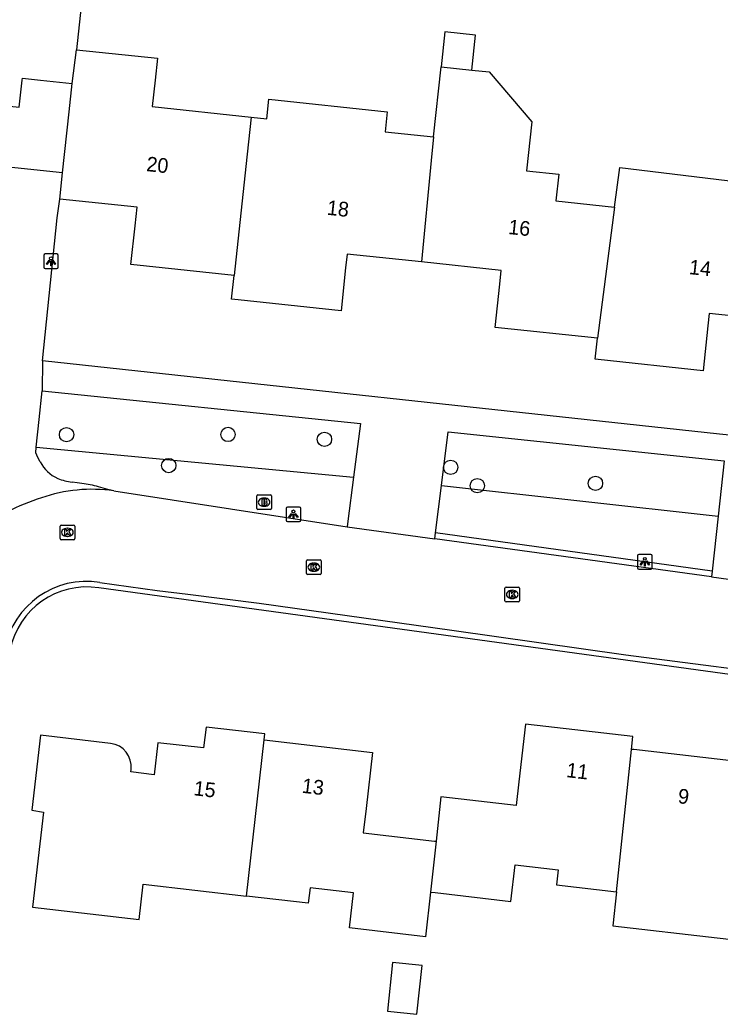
# Model space of a CAD drawing. Extents: x 162157 to 163165, y 378998 to 380775.
# Drawn here: x 162526.7 to 162574.5, y 380436.3 to 380504.1 of the extents above; entities that cross this region are included whole.
import ezdxf

# ---------------------------------------------------------------- set-up
doc = ezdxf.new("R2010")
doc.units = 0
for name, color, linetype in [('IMGEO_Boom', 7, 'Continuous'), ('IMGEO_Brandkraan', 7, 'Continuous'), ('IMGEO_Groenvoorziening', 7, 'Continuous'), ('IMGEO_Kolk', 7, 'Continuous'), ('IMGEO_Lichtpunt', 7, 'Continuous'), ('IMGEO_Pand', 7, 'Continuous'), ('IMGEO_Pand_nummerreeks', 7, 'Continuous'), ('IMGEO_Rijbaan_lokaal_open', 7, 'Continuous'), ('IMGEO_Voetpad_open', 7, 'Continuous')]:
    doc.layers.add(name, color=color, linetype=linetype)

msp = doc.modelspace()

# ---------------------------------------------------------------- linework, layer by layer
at = {"layer": 'IMGEO_Boom'}
for centre in [(162529.92, 380475.8), (162540.937, 380475.811), (162547.513, 380475.483), (162536.892, 380473.694), (162556.124, 380473.572), (162566.002, 380472.476), (162557.941, 380472.318)]:
    msp.add_circle(centre, 0.489, dxfattribs=at)
at = {"layer": 'IMGEO_Brandkraan'}
for p, q in [((162542.897, 380470.768), (162542.897, 380471.62)), ((162542.972, 380471.694), (162543.824, 380471.694)), ((162543.898, 380471.62), (162543.898, 380470.768)), ((162543.408, 380470.914), (162543.383, 380470.914)), ((162543.385, 380471.474), (162543.41, 380471.474)), ((162543.824, 380470.694), (162542.972, 380470.694))]:
    msp.add_line(p, q, dxfattribs=at)
for points in [[(162542.897, 380470.768), (162542.897, 380471.62)], [(162542.972, 380471.694), (162543.824, 380471.694)], [(162543.898, 380471.62), (162543.898, 380470.768)], [(162543.245, 380471.394), (162543.245, 380470.994), (162543.458, 380470.994)], [(162543.476, 380471.394), (162543.245, 380471.394)], [(162543.424, 380471.313), (162543.37, 380471.313), (162543.37, 380471.237)], [(162543.37, 380471.237), (162543.423, 380471.237)], [(162543.432, 380471.161), (162543.37, 380471.161), (162543.37, 380471.08)], [(162543.37, 380471.08), (162543.432, 380471.08)], [(162543.824, 380470.694), (162542.972, 380470.694)]]:
    msp.add_lwpolyline(points, dxfattribs=at)
for centre, radius, start, end in [((162542.974, 380471.618), 0.0765, 91.55205, 178.44795), ((162542.974, 380471.618), 0.0765, 91.55205, 178.44795), ((162543.822, 380471.618), 0.0765, 1.55205, 88.44795), ((162543.822, 380471.618), 0.0765, 1.55205, 88.44795), ((162543.425, 380471.275), 0.0379, 267.82845, 90.93552), ((162543.433, 380471.12), 0.0404, 269.87594, 90.50774), ((162543.464, 380471.245), 0.251, 268.66757, 293.53466), ((162543.48, 380471.249), 0.145, 59.4692, 91.53667), ((162543.505, 380471.296), 0.0922, 285.51372, 58.15012), ((162543.51, 380471.104), 0.105, 301.31148, 78.98903), ((162542.974, 380470.77), 0.0765, 181.55205, 268.44795), ((162542.974, 380470.77), 0.0765, 181.55205, 268.44795), ((162543.822, 380470.77), 0.0765, 271.55205, 358.44795), ((162543.822, 380470.77), 0.0765, 271.55205, 358.44795)]:
    msp.add_arc(centre, radius, start, end, dxfattribs=at)
for centre, major_axis, ratio, start_param, end_param in [((162543.384, 380471.194), (-0.387, 0.002), 0.722429, 4.712389, 7.853982), ((162543.409, 380471.194), (-0.39, 0.002), 0.717154, 1.570796, 4.712389)]:
    msp.add_ellipse(centre, major_axis=major_axis, ratio=ratio, start_param=start_param, end_param=end_param, dxfattribs=at)
at = {"layer": 'IMGEO_Groenvoorziening'}
for points in [[(162527.854, 380474.941), (162549.497, 380472.9)], [(162555.504, 380472.334), (162574.367, 380470.245)], [(162573.963, 380466.486), (162555.096, 380469.098)]]:
    msp.add_lwpolyline(points, dxfattribs=at)
at = {"layer": 'IMGEO_Kolk'}
for p, q in [((162529.476, 380468.707), (162529.476, 380469.559)), ((162529.551, 380469.633), (162530.403, 380469.633)), ((162530.477, 380469.559), (162530.477, 380468.707)), ((162529.987, 380468.853), (162529.962, 380468.853)), ((162529.964, 380469.413), (162529.989, 380469.413)), ((162530.403, 380468.633), (162529.551, 380468.633)), ((162546.288, 380466.332), (162546.288, 380467.184)), ((162546.363, 380467.258), (162547.215, 380467.258)), ((162546.776, 380467.038), (162546.801, 380467.038)), ((162547.289, 380467.184), (162547.289, 380466.332)), ((162547.215, 380466.258), (162546.363, 380466.258)), ((162546.799, 380466.478), (162546.774, 380466.478)), ((162559.824, 380464.47), (162559.824, 380465.322)), ((162559.899, 380465.396), (162560.751, 380465.396)), ((162560.312, 380465.176), (162560.337, 380465.176)), ((162560.825, 380465.322), (162560.825, 380464.47)), ((162560.751, 380464.396), (162559.899, 380464.396)), ((162560.335, 380464.616), (162560.31, 380464.616))]:
    msp.add_line(p, q, dxfattribs=at)
for points in [[(162529.476, 380468.707), (162529.476, 380469.559)], [(162529.551, 380469.633), (162530.403, 380469.633)], [(162530.477, 380469.559), (162530.477, 380468.707)], [(162529.797, 380469.333), (162529.92, 380469.333), (162529.92, 380469.182), (162530.05, 380469.333), (162530.214, 380469.333), (162530.068, 380469.182), (162530.221, 380468.933), (162530.069, 380468.933), (162529.984, 380469.097), (162529.92, 380469.03), (162529.92, 380468.933), (162529.797, 380468.933), (162529.797, 380469.333)], [(162530.403, 380468.633), (162529.551, 380468.633)], [(162546.288, 380466.332), (162546.288, 380467.184)], [(162546.363, 380467.258), (162547.215, 380467.258)], [(162546.609, 380466.958), (162546.732, 380466.958), (162546.732, 380466.807), (162546.862, 380466.958), (162547.026, 380466.958), (162546.88, 380466.807), (162547.033, 380466.558), (162546.881, 380466.558), (162546.796, 380466.722), (162546.732, 380466.655), (162546.732, 380466.558), (162546.609, 380466.558), (162546.609, 380466.958)], [(162547.289, 380467.184), (162547.289, 380466.332)], [(162547.215, 380466.258), (162546.363, 380466.258)], [(162559.824, 380464.47), (162559.824, 380465.322)], [(162559.899, 380465.396), (162560.751, 380465.396)], [(162560.145, 380465.096), (162560.268, 380465.096), (162560.268, 380464.945), (162560.398, 380465.096), (162560.562, 380465.096), (162560.416, 380464.945), (162560.569, 380464.696), (162560.417, 380464.696), (162560.332, 380464.86), (162560.268, 380464.793), (162560.268, 380464.696), (162560.145, 380464.696), (162560.145, 380465.096)], [(162560.825, 380465.322), (162560.825, 380464.47)], [(162560.751, 380464.396), (162559.899, 380464.396)]]:
    msp.add_lwpolyline(points, dxfattribs=at)
for centre, start, end in [((162529.553, 380469.557), 91.55205, 178.44795), ((162529.553, 380469.557), 91.55205, 178.44795), ((162530.401, 380469.557), 1.55205, 88.44795), ((162530.401, 380469.557), 1.55205, 88.44795), ((162529.553, 380468.709), 181.55205, 268.44795), ((162529.553, 380468.709), 181.55205, 268.44795), ((162530.401, 380468.709), 271.55205, 358.44795), ((162530.401, 380468.709), 271.55205, 358.44795), ((162546.365, 380467.182), 91.55205, 178.44795), ((162546.365, 380467.182), 91.55205, 178.44795), ((162547.213, 380467.182), 1.55205, 88.44795), ((162547.213, 380467.182), 1.55205, 88.44795), ((162546.365, 380466.334), 181.55205, 268.44795), ((162546.365, 380466.334), 181.55205, 268.44795), ((162547.213, 380466.334), 271.55205, 358.44795), ((162547.213, 380466.334), 271.55205, 358.44795), ((162559.901, 380465.32), 91.55205, 178.44795), ((162559.901, 380465.32), 91.55205, 178.44795), ((162560.749, 380465.32), 1.55205, 88.44795), ((162560.749, 380465.32), 1.55205, 88.44795), ((162559.901, 380464.472), 181.55205, 268.44795), ((162559.901, 380464.472), 181.55205, 268.44795), ((162560.749, 380464.472), 271.55205, 358.44795), ((162560.749, 380464.472), 271.55205, 358.44795)]:
    msp.add_arc(centre, 0.0765, start, end, dxfattribs=at)
for centre, major_axis, ratio, start_param, end_param in [((162529.963, 380469.133), (-0.387, 0.002), 0.722429, 4.712389, 7.853982), ((162529.988, 380469.133), (-0.39, 0.002), 0.717154, 1.570796, 4.712389), ((162546.775, 380466.758), (-0.387, 0.002), 0.722429, 4.712389, 7.853982), ((162546.8, 380466.758), (-0.39, 0.002), 0.717154, 1.570796, 4.712389), ((162560.311, 380464.896), (-0.387, 0.002), 0.722429, 4.712389, 7.853982), ((162560.336, 380464.896), (-0.39, 0.002), 0.717154, 1.570796, 4.712389)]:
    msp.add_ellipse(centre, major_axis=major_axis, ratio=ratio, start_param=start_param, end_param=end_param, dxfattribs=at)
at = {"layer": 'IMGEO_Lichtpunt'}
for p, q in [((162528.362, 380488.034), (162528.362, 380487.227)), ((162528.362, 380488.034), (162528.362, 380487.227)), ((162529.264, 380488.129), (162528.456, 380488.129)), ((162529.264, 380488.129), (162528.456, 380488.129)), ((162529.358, 380487.227), (162529.358, 380488.034)), ((162529.358, 380487.227), (162529.358, 380488.034)), ((162528.456, 380487.133), (162529.264, 380487.133)), ((162528.456, 380487.133), (162529.264, 380487.133)), ((162545.802, 380470.859), (162544.994, 380470.859)), ((162545.802, 380470.859), (162544.994, 380470.859)), ((162544.9, 380470.764), (162544.9, 380469.957)), ((162544.9, 380470.764), (162544.9, 380469.957)), ((162545.896, 380469.957), (162545.896, 380470.764)), ((162545.896, 380469.957), (162545.896, 380470.764)), ((162544.994, 380469.863), (162545.802, 380469.863)), ((162544.994, 380469.863), (162545.802, 380469.863)), ((162568.873, 380467.528), (162568.873, 380466.721)), ((162568.873, 380467.528), (162568.873, 380466.721)), ((162569.775, 380467.623), (162568.967, 380467.623)), ((162569.775, 380467.623), (162568.967, 380467.623)), ((162569.869, 380466.721), (162569.869, 380467.528)), ((162569.869, 380466.721), (162569.869, 380467.528)), ((162568.967, 380466.627), (162569.775, 380466.627)), ((162568.967, 380466.627), (162569.775, 380466.627))]:
    msp.add_line(p, q, dxfattribs=at)
for points in [[(162528.736, 380487.698), (162528.775, 380487.67), (162528.587, 380487.408), (162528.549, 380487.435), (162528.736, 380487.698)], [(162528.838, 380487.65), (162528.885, 380487.65), (162528.885, 380487.328), (162528.838, 380487.328), (162528.838, 380487.65)], [(162528.948, 380487.67), (162528.986, 380487.697), (162529.173, 380487.435), (162529.134, 380487.407), (162528.948, 380487.67)], [(162545.274, 380470.428), (162545.313, 380470.4), (162545.125, 380470.138), (162545.087, 380470.165), (162545.274, 380470.428)], [(162545.376, 380470.38), (162545.423, 380470.38), (162545.423, 380470.058), (162545.376, 380470.058), (162545.376, 380470.38)], [(162545.486, 380470.4), (162545.524, 380470.427), (162545.711, 380470.165), (162545.672, 380470.137), (162545.486, 380470.4)], [(162569.247, 380467.192), (162569.286, 380467.164), (162569.098, 380466.902), (162569.06, 380466.929), (162569.247, 380467.192)], [(162569.349, 380467.144), (162569.396, 380467.144), (162569.396, 380466.822), (162569.349, 380466.822), (162569.349, 380467.144)], [(162569.459, 380467.164), (162569.497, 380467.191), (162569.684, 380466.929), (162569.645, 380466.901), (162569.459, 380467.164)]]:
    msp.add_lwpolyline(points, dxfattribs=at)
for centre in [(162528.861, 380487.832), (162545.399, 380470.562), (162569.372, 380467.326)]:
    msp.add_circle(centre, 0.0994, dxfattribs=at)
for centre, start, end in [((162528.456, 380488.034), 90, 180), ((162528.456, 380488.034), 90, 180), ((162529.264, 380488.034), 0, 90), ((162529.264, 380488.034), 0, 90), ((162528.456, 380487.227), 180, 270), ((162528.456, 380487.227), 180, 270), ((162529.264, 380487.227), 270, 0), ((162529.264, 380487.227), 270, 360), ((162544.994, 380470.764), 90, 180), ((162544.994, 380470.764), 90, 180), ((162545.802, 380470.764), 0, 90), ((162545.802, 380470.764), 0, 90), ((162544.994, 380469.957), 180, 270), ((162544.994, 380469.957), 180, 270), ((162545.802, 380469.957), 270, 0), ((162545.802, 380469.957), 270, 360), ((162568.967, 380467.528), 90, 180), ((162568.967, 380467.528), 90, 180), ((162569.775, 380467.528), 0, 90), ((162569.775, 380467.528), 0, 90), ((162568.967, 380466.721), 180, 270), ((162568.967, 380466.721), 180, 270), ((162569.775, 380466.721), 270, 0), ((162569.775, 380466.721), 270, 360)]:
    msp.add_arc(centre, 0.0946, start, end, dxfattribs=at)
at = {"layer": 'IMGEO_Pand'}
for points in [[(162517.457, 380510.76), (162520.719, 380510.416), (162520.507, 380508.407), (162524.187, 380508.019), (162524.649, 380512.397), (162529.447, 380511.891), (162529.796, 380515.192), (162531.963, 380514.964), (162531.615, 380511.662), (162530.602, 380502.062)], [(162516.727, 380503.965), (162519.682, 380503.654), (162519.296, 380500), (162519.185, 380498.949), (162526.698, 380498.15), (162526.895, 380500), (162526.909, 380500.134), (162528.144, 380500), (162530.302, 380499.766)], [(162557.557, 380500.681), (162557.81, 380503.06), (162555.725, 380503.282), (162555.472, 380500.903)], [(162530.302, 380499.766), (162530.602, 380502.062)], [(162530.602, 380502.062), (162536.12, 380501.48), (162535.959, 380500), (162535.762, 380498.185), (162542.505, 380497.468)], [(162554.962, 380496.116), (162555.472, 380500.903)], [(162555.472, 380500.903), (162557.557, 380500.681)], [(162557.557, 380500.681), (162558.756, 380500.554), (162561.654, 380497.151), (162561.299, 380493.808), (162563.494, 380493.575), (162563.301, 380491.758), (162567.31, 380491.331)], [(162529.653, 380493.665), (162530.097, 380497.839), (162530.302, 380499.766)], [(162542.505, 380497.468), (162543.573, 380497.354), (162543.716, 380498.699), (162551.799, 380497.839), (162551.653, 380496.468), (162554.962, 380496.116)], [(162542.505, 380497.468), (162542.144, 380494.102), (162541.348, 380486.664)], [(162554.962, 380496.116), (162554.803, 380494.499), (162554.124, 380487.587)], [(162567.31, 380491.331), (162567.655, 380494.036), (162576.487, 380492.971), (162579.857, 380492.612)], [(162529.463, 380491.879), (162529.653, 380493.665)], [(162541.348, 380486.664), (162534.311, 380487.412), (162534.591, 380490.041), (162534.727, 380491.319), (162529.463, 380491.879)], [(162567.31, 380491.331), (162566.139, 380482.375)], [(162554.124, 380487.587), (162549.055, 380488.126), (162548.954, 380487.176), (162548.643, 380484.246), (162541.617, 380484.993), (162541.175, 380485.04), (162541.348, 380486.664)], [(162566.139, 380482.375), (162559.158, 380483.118), (162559.471, 380486.057), (162559.572, 380487.008), (162554.124, 380487.587)], [(162579.266, 380486.08), (162578.994, 380483.518), (162573.766, 380484.074), (162573.674, 380483.214), (162573.349, 380480.159), (162566.189, 380480.921), (162565.987, 380480.942), (162566.139, 380482.375)], [(162568.468, 380454.323), (162568.561, 380455.204), (162561.231, 380456.054), (162560.773, 380452.101), (162560.587, 380450.501), (162555.459, 380451.095), (162555.124, 380448.057)], [(162532.918, 380454.732), (162528.15, 380455.286), (162527.556, 380450.171), (162528.356, 380450.045), (162527.604, 380443.563), (162534.873, 380442.719), (162535.152, 380445.123), (162542.188, 380444.307)], [(162543.391, 380454.964), (162543.437, 380455.375), (162539.436, 380455.839), (162539.271, 380454.417), (162536.154, 380454.778), (162535.9, 380452.593), (162534.301, 380452.779), (162534.322, 380452.958)], [(162542.188, 380444.307), (162543.391, 380454.964)], [(162543.391, 380454.964), (162550.798, 380454.105), (162550.355, 380450.287), (162550.163, 380448.633), (162555.01, 380448.07), (162555.124, 380448.057)], [(162567.437, 380444.607), (162568.468, 380454.323)], [(162580.999, 380447.385), (162575.239, 380448.053), (162575.427, 380449.672), (162575.867, 380453.465), (162568.612, 380454.306), (162568.468, 380454.323)], [(162555.124, 380448.057), (162554.741, 380444.588)], [(162554.741, 380444.588), (162555.071, 380444.55), (162560.225, 380443.952), (162560.513, 380446.435), (162563.468, 380446.092), (162563.35, 380445.081), (162567.437, 380444.607)], [(162554.741, 380444.588), (162554.404, 380441.537), (162549.23, 380442.138), (162549.507, 380444.529), (162546.533, 380444.874), (162546.41, 380443.818), (162542.188, 380444.307)], [(162567.437, 380444.607), (162567.191, 380442.287), (162574.306, 380441.462), (162579.687, 380440.838), (162579.545, 380439.613), (162580.089, 380439.55)], [(162552.166, 380439.785), (162551.819, 380436.467), (162553.822, 380436.257), (162554.169, 380439.576), (162552.166, 380439.785)]]:
    msp.add_lwpolyline(points, dxfattribs=at)
msp.add_arc((162532.733, 380453.143), 1.6, 353.37492, 83.34351, dxfattribs=at)
at = {"layer": 'IMGEO_Rijbaan_lokaal_open'}
for points in [[(162529.653, 380493.665), (162500, 380496.775), (162495.643, 380497.232), (162495.383, 380494.912), (162487.858, 380495.873)], [(162528.282, 380480.83), (162529.291, 380490.605), (162529.463, 380491.879)], [(162528.282, 380480.83), (162528.253, 380478.78)], [(162527.854, 380474.941), (162528.05, 380476.825), (162528.253, 380478.78)], [(162528.128, 380473.947), (162527.967, 380474.25), (162527.814, 380474.561), (162527.854, 380474.941)], [(162530.967, 380472.462), (162530.634, 380472.503), (162530.301, 380472.549)], [(162533.149, 380471.965), (162532.741, 380472.054), (162532.108, 380472.237)], [(162533.149, 380471.965), (162549.06, 380469.502)], [(162549.06, 380469.502), (162555.044, 380468.681)], [(162573.921, 380466.093), (162555.044, 380468.681)], [(162532.18, 380465.717), (162536.101, 380465.168), (162538.196, 380464.908), (162543.056, 380464.294), (162556.197, 380462.462), (162568.071, 380460.785), (162580.733, 380459.126), (162585.063, 380458.442), (162593.654, 380457.264), (162594.749, 380457.117), (162596.575, 380456.943)], [(162573.921, 380466.093), (162580.216, 380465.23), (162580.9, 380465.138)], [(162596.531, 380456.495), (162532.124, 380465.342)]]:
    msp.add_lwpolyline(points, dxfattribs=at)
for centre, radius, start, end in [((162530.245, 380474.989), 2.359, 206.20577, 246.95185), ((162530.822, 380476.368), 3.854, 247.07499, 262.22687), ((162530.079, 380464.953), 7.562, 74.43426, 83.25506), ((162531.665, 380461.457), 10.612, 81.96187, 109.01836), ((162533.838, 380454.359), 18.033, 108.19445, 124.17942), ((162531.296, 380460.083), 5.703, 81.07861, 169.08552), ((162531.296, 380460.083), 5.324, 81.05111, 169.05351)]:
    msp.add_arc(centre, radius, start, end, dxfattribs=at)
at = {"layer": 'IMGEO_Voetpad_open'}
for points in [[(162611.699, 380463.642), (162603.123, 380471.871), (162600.793, 380472.961), (162596.946, 380473.622), (162574.471, 380475.824), (162528.282, 380480.83)], [(162528.253, 380478.78), (162549.968, 380476.567), (162549.497, 380472.9)], [(162555.504, 380472.334), (162555.964, 380475.986), (162574.771, 380474.004), (162574.367, 380470.245)], [(162549.497, 380472.9), (162549.11, 380469.888), (162549.06, 380469.502)], [(162555.096, 380469.098), (162555.504, 380472.334)], [(162574.367, 380470.245), (162573.963, 380466.486)], [(162555.044, 380468.681), (162555.096, 380469.098)], [(162573.963, 380466.486), (162573.921, 380466.093)]]:
    msp.add_lwpolyline(points, dxfattribs=at)

# ---------------------------------------------------------------- texts
at = {"layer": 'IMGEO_Pand_nummerreeks'}
for s, rotation, p in [('20', 353.92754, (162535.333, 380493.789)), ('18', 353.93238, (162547.649, 380490.81)), ('16', 353.93238, (162560.021, 380489.495)), ('14', 353.92939, (162572.355, 380486.758)), ('11', 353.38234, (162563.977, 380452.433)), ('15', 353.38807, (162538.556, 380451.197)), ('13', 353.38234, (162545.936, 380451.367)), ('9', 353.38807, (162571.588, 380450.66))]:
    msp.add_text(s, height=1, rotation=rotation, dxfattribs=at).set_placement(p)

doc.saveas('drawing.dxf')
